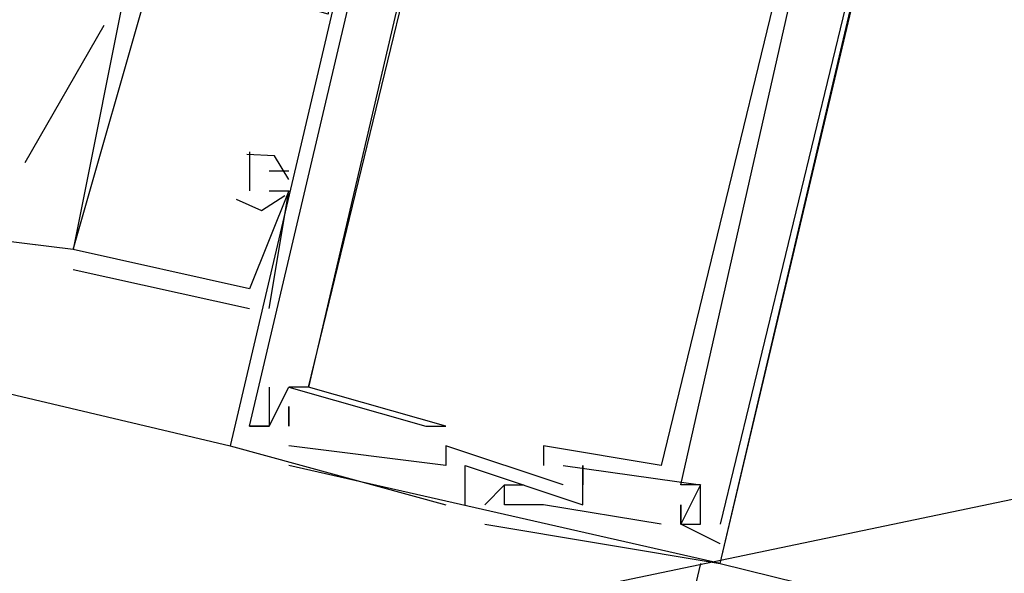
# Model space of a CAD drawing. Header units: feet. Extents: x -79 to 198, y -22 to 181.
# Tile 265 of 318: x 87.577 to 88.247, y 148.918 to 149.294. Entities that reach past the tile are written whole.
import ezdxf

# ---------------------------------------------------------------- set-up
doc = ezdxf.new("R2010")
doc.units = ezdxf.units.FT
doc.layers.add('A-AREA-UNIDAD', color=30, linetype='CONTINUOUS')
doc.layers.add('A-LINEA', color=7, linetype='CONTINUOUS')

msp = doc.modelspace()

# ---------------------------------------------------------------- linework, layer by layer
at = {"layer": 'A-AREA-UNIDAD'}
msp.add_lwpolyline([(84.928, 131.1289), (85.152, 132.6933), (86.8, 132.5333), (87.552, 135.8578), (85.152, 136.2489), (85.12, 137.3333), (86.08, 141.3689), (87.072, 141.4222), (87.12, 140.6578), (87.648, 141.1733), (87.712, 141.5822), (87.488, 142.2933), (86.56, 142.3289), (86.56, 143.3778), (87.872, 148.8889), (88.64, 149.0489), (91.008, 159.2178), (90.432, 159.2533), (90.432, 159.8933), (87.008, 159.7689), (77.6, 158.8622), (74.112, 158.2578)], dxfattribs=at)
at = {"layer": 'A-LINEA'}
for p, q in [((88.0533, 148.9244), (90.52, 159.3378)), ((79.6, 150.9244), (87.72, 149.0044)), ((87.5806, 149.1971), (87.6344, 149.2905)), ((87.7333, 149.2044), (87.7333, 149.2044)), ((87.7333, 149.2044), (87.7333, 149.2044)), ((87.7333, 149.2044), (87.7333, 149.2044)), ((87.7333, 149.1911), (87.7333, 149.1911)), ((87.7333, 149.1911), (87.7333, 149.1911)), ((87.7333, 149.1911), (87.7333, 149.1911)), ((87.76, 149.1911), (87.7467, 149.1911)), ((87.7467, 149.1911), (87.7467, 149.1911)), ((87.76, 149.1911), (87.7467, 149.1911)), ((87.7467, 149.1911), (87.7467, 149.1911)), ((87.76, 149.1911), (87.7467, 149.1911)), ((87.7467, 149.1911), (87.7467, 149.1911)), ((87.76, 149.1911), (87.76, 149.1911)), ((87.76, 149.1911), (87.76, 149.1911)), ((87.76, 149.1911), (87.76, 149.1911)), ((87.7333, 149.1778), (87.7333, 149.1778)), ((87.7333, 149.1778), (87.7333, 149.1778)), ((87.7333, 149.1778), (87.7333, 149.1778)), ((87.7467, 149.0978), (87.76, 149.1778)), ((87.7467, 149.1778), (87.7467, 149.1778)), ((87.7467, 149.0978), (87.76, 149.1778)), ((87.7467, 149.1778), (87.7467, 149.1778)), ((87.7467, 149.0978), (87.76, 149.1778)), ((87.7467, 149.1778), (87.7467, 149.1778)), ((87.76, 149.1778), (87.76, 149.1778)), ((87.76, 149.1778), (87.76, 149.1778)), ((87.76, 149.1778), (87.76, 149.1778)), ((87.76, 149.1778), (87.76, 149.1778)), ((87.76, 149.1778), (87.76, 149.1778)), ((87.76, 149.1778), (87.76, 149.1778)), ((87.6133, 149.1378), (87.5067, 149.1511)), ((87.6133, 149.1378), (87.6133, 149.1378)), ((87.6133, 149.1378), (87.6133, 149.1378)), ((87.6133, 149.1378), (87.6133, 149.1378)), ((87.6133, 149.1378), (87.6133, 149.1378)), ((87.6133, 149.1378), (87.6133, 149.1378)), ((87.6133, 149.1378), (87.6133, 149.1378)), ((87.6133, 149.1378), (87.6133, 149.1378)), ((87.6133, 149.1378), (87.6133, 149.1378)), ((87.6133, 149.1378), (87.6133, 149.1378)), ((87.6133, 149.1244), (87.7333, 149.0978)), ((87.6133, 149.1244), (87.6133, 149.1244)), ((87.6133, 149.1244), (87.7333, 149.0978)), ((87.6133, 149.1244), (87.6133, 149.1244)), ((87.6133, 149.1244), (87.7333, 149.0978)), ((87.6133, 149.1244), (87.6133, 149.1244)), ((87.7333, 149.1111), (87.7333, 149.1111)), ((87.7333, 149.1111), (87.7333, 149.1111)), ((87.7333, 149.1111), (87.7333, 149.1111)), ((87.7333, 149.0978), (87.7333, 149.0978)), ((87.7333, 149.0978), (87.7333, 149.0978)), ((87.7333, 149.0978), (87.7333, 149.0978)), ((87.7467, 149.0978), (87.7467, 149.0978)), ((87.7467, 149.0978), (87.7467, 149.0978)), ((87.7467, 149.0978), (87.7467, 149.0978)), ((87.7467, 149.0444), (87.7467, 149.0444)), ((87.7467, 149.0444), (87.7467, 149.0444)), ((87.7467, 149.0444), (87.7467, 149.0444)), ((87.76, 149.0444), (87.76, 149.0444)), ((87.76, 149.0444), (87.76, 149.0444)), ((87.76, 149.0444), (87.76, 149.0444)), ((87.76, 149.0444), (87.76, 149.0444)), ((87.76, 149.0444), (87.76, 149.0444)), ((87.76, 149.0444), (87.76, 149.0444)), ((87.7733, 149.0444), (87.7733, 149.0444)), ((87.7733, 149.0444), (87.7733, 149.0444)), ((87.7733, 149.0444), (87.7733, 149.0444)), ((87.7733, 149.0444), (87.7733, 149.0444)), ((87.7733, 149.0444), (87.7733, 149.0444)), ((87.7733, 149.0444), (87.7733, 149.0444)), ((87.76, 149.0311), (87.76, 149.0311)), ((87.76, 149.0311), (87.76, 149.0311)), ((87.76, 149.0311), (87.76, 149.0311)), ((87.7333, 149.0178), (87.7333, 149.0178)), ((87.7333, 149.0178), (87.7333, 149.0178)), ((87.7333, 149.0178), (87.7333, 149.0178)), ((87.7333, 149.0178), (87.7333, 149.0178)), ((87.7333, 149.0178), (87.7333, 149.0178)), ((87.7333, 149.0178), (87.7333, 149.0178)), ((87.7467, 149.0178), (87.7467, 149.0178)), ((87.7467, 149.0178), (87.7467, 149.0178)), ((87.7467, 149.0178), (87.7467, 149.0178)), ((87.7467, 149.0178), (87.7467, 149.0178)), ((87.7467, 149.0178), (87.7467, 149.0178)), ((87.7467, 149.0178), (87.7467, 149.0178)), ((87.7467, 149.0178), (87.7467, 149.0178)), ((87.7467, 149.0178), (87.7467, 149.0178)), ((87.7467, 149.0178), (87.7467, 149.0178)), ((87.76, 149.0178), (87.76, 149.0178)), ((87.76, 149.0178), (87.76, 149.0178)), ((87.76, 149.0178), (87.76, 149.0178)), ((87.76, 149.0178), (87.76, 149.0178)), ((87.76, 149.0178), (87.76, 149.0178)), ((87.76, 149.0178), (87.76, 149.0178)), ((87.8533, 149.0178), (87.8533, 149.0178)), ((87.8533, 149.0178), (87.8533, 149.0178)), ((87.8533, 149.0178), (87.8533, 149.0178)), ((87.8667, 149.0178), (87.8667, 149.0178)), ((87.8667, 149.0178), (87.8667, 149.0178)), ((87.8667, 149.0178), (87.8667, 149.0178)), ((87.72, 149.0044), (87.72, 149.0044)), ((87.72, 149.0044), (87.72, 149.0044)), ((87.72, 149.0044), (87.72, 149.0044)), ((87.76, 149.0044), (87.76, 149.0044)), ((87.76, 149.0044), (87.76, 149.0044)), ((87.76, 149.0044), (87.76, 149.0044)), ((87.8667, 149.0044), (87.8667, 149.0044)), ((87.8667, 149.0044), (87.8667, 149.0044)), ((87.8667, 149.0044), (87.8667, 149.0044)), ((87.9333, 149.0044), (87.9333, 149.0044)), ((87.9333, 149.0044), (87.9333, 149.0044)), ((87.9333, 149.0044), (87.9333, 149.0044)), ((88.0533, 148.9244), (87.76, 148.9911)), ((87.8667, 148.9911), (87.8667, 148.9911)), ((87.8667, 148.9911), (87.8667, 148.9911)), ((87.8667, 148.9911), (87.8667, 148.9911)), ((87.88, 148.9644), (87.88, 148.9911)), ((87.88, 148.9911), (87.88, 148.9911)), ((87.88, 148.9644), (87.88, 148.9911)), ((87.88, 148.9911), (87.88, 148.9911)), ((87.88, 148.9644), (87.88, 148.9911)), ((87.88, 148.9911), (87.88, 148.9911)), ((87.9333, 148.9911), (87.9333, 148.9911)), ((87.9333, 148.9911), (87.9333, 148.9911)), ((87.9333, 148.9911), (87.9333, 148.9911)), ((87.9467, 148.9911), (87.9467, 148.9911)), ((87.9467, 148.9911), (87.9467, 148.9911)), ((87.9467, 148.9911), (87.9467, 148.9911)), ((87.96, 148.9911), (87.96, 148.9911)), ((87.96, 148.9911), (87.96, 148.9911)), ((87.96, 148.9911), (87.96, 148.9911)), ((88.0133, 148.9911), (88.0133, 148.9911)), ((88.0133, 148.9911), (88.0133, 148.9911)), ((88.0133, 148.9911), (88.0133, 148.9911)), ((87.88, 148.9778), (87.88, 148.9778)), ((87.88, 148.9778), (87.88, 148.9778)), ((87.88, 148.9778), (87.88, 148.9778)), ((87.9067, 148.9778), (87.8933, 148.9644)), ((87.9067, 148.9778), (87.8933, 148.9644)), ((87.9067, 148.9778), (87.8933, 148.9644)), ((87.9067, 148.9778), (87.9067, 148.9778)), ((87.9067, 148.9778), (87.9067, 148.9778)), ((87.9067, 148.9778), (87.9067, 148.9778)), ((87.9067, 148.9778), (87.9067, 148.9778)), ((87.9067, 148.9778), (87.9067, 148.9778)), ((87.9067, 148.9778), (87.9067, 148.9778)), ((87.92, 148.9778), (87.92, 148.9778)), ((87.92, 148.9778), (87.92, 148.9778)), ((87.92, 148.9778), (87.92, 148.9778)), ((87.9467, 148.9778), (87.9467, 148.9778)), ((87.9467, 148.9778), (87.9467, 148.9778)), ((87.9467, 148.9778), (87.9467, 148.9778)), ((87.96, 148.9778), (87.96, 148.9778)), ((87.96, 148.9778), (87.96, 148.9778)), ((87.96, 148.9778), (87.96, 148.9778)), ((88.0267, 148.9778), (88.0267, 148.9778)), ((88.0267, 148.9778), (88.0267, 148.9778)), ((88.0267, 148.9778), (88.0267, 148.9778)), ((88.04, 148.9778), (88.04, 148.9778)), ((88.04, 148.9778), (88.04, 148.9778)), ((88.04, 148.9778), (88.04, 148.9778)), ((88.04, 148.9778), (88.04, 148.9778)), ((88.04, 148.9778), (88.04, 148.9778)), ((88.04, 148.9778), (88.04, 148.9778)), ((87.8667, 148.9644), (87.8667, 148.9644)), ((87.8667, 148.9644), (87.8667, 148.9644)), ((87.8667, 148.9644), (87.8667, 148.9644)), ((87.88, 148.9644), (87.88, 148.9644)), ((87.88, 148.9644), (87.88, 148.9644)), ((87.88, 148.9644), (87.88, 148.9644)), ((87.8933, 148.9644), (87.8933, 148.9644)), ((87.8933, 148.9644), (87.8933, 148.9644)), ((87.8933, 148.9644), (87.8933, 148.9644)), ((87.9067, 148.9644), (87.9067, 148.9644)), ((87.9067, 148.9644), (87.9067, 148.9644)), ((87.9067, 148.9644), (87.9067, 148.9644)), ((87.9067, 148.9644), (87.9067, 148.9644)), ((87.9067, 148.9644), (87.9067, 148.9644)), ((87.9067, 148.9644), (87.9067, 148.9644)), ((87.9333, 148.9644), (87.9333, 148.9644)), ((87.9333, 148.9644), (87.9333, 148.9644)), ((87.9333, 148.9644), (87.9333, 148.9644)), ((87.96, 148.9644), (87.96, 148.9644)), ((87.96, 148.9644), (87.96, 148.9644)), ((87.96, 148.9644), (87.96, 148.9644)), ((88.0267, 148.9644), (88.0267, 148.9644)), ((88.0267, 148.9644), (88.0267, 148.9644)), ((88.0267, 148.9644), (88.0267, 148.9644)), ((87.8933, 148.9511), (87.8933, 148.9511)), ((87.8933, 148.9511), (87.8933, 148.9511)), ((87.8933, 148.9511), (87.8933, 148.9511)), ((88.0133, 148.9511), (88.0133, 148.9511)), ((88.0133, 148.9511), (88.0133, 148.9511)), ((88.0133, 148.9511), (88.0133, 148.9511)), ((88.0267, 148.9511), (88.0267, 148.9511)), ((88.0267, 148.9511), (88.0267, 148.9511)), ((88.0267, 148.9511), (88.0267, 148.9511)), ((88.0267, 148.9511), (88.0267, 148.9511)), ((88.0267, 148.9511), (88.0267, 148.9511)), ((88.0267, 148.9511), (88.0267, 148.9511)), ((88.0267, 148.9511), (88.0267, 148.9511)), ((88.0267, 148.9511), (88.0267, 148.9511)), ((88.0267, 148.9511), (88.0267, 148.9511)), ((88.04, 148.9511), (88.04, 148.9511)), ((88.04, 148.9511), (88.04, 148.9511)), ((88.04, 148.9511), (88.04, 148.9511)), ((88.0533, 148.9511), (88.0533, 148.9511)), ((88.0533, 148.9511), (88.0533, 148.9511)), ((88.0533, 148.9511), (88.0533, 148.9511)), ((88.0533, 148.9378), (88.0533, 148.9378)), ((88.0533, 148.9378), (88.0533, 148.9378)), ((88.0533, 148.9378), (88.0533, 148.9378)), ((88.04, 148.9244), (83.4133, 129.4178)), ((88.0533, 148.9244), (88.7067, 148.7644)), ((88.0533, 148.9244), (88.0533, 148.9244)), ((88.0533, 148.9244), (88.0533, 148.9244)), ((88.0533, 148.9244), (88.0533, 148.9244))]:
    msp.add_line(p, q, dxfattribs=at)
for points in [[(87.88, 149.6844), (87.72, 149.0044), (87.8667, 148.9644)], [(87.88, 149.6844), (87.72, 149.0044), (87.8667, 148.9644)], [(87.88, 149.6844), (87.72, 149.0044), (87.8667, 148.9644)], [(87.8933, 148.9511), (88.0533, 148.9244), (88.2133, 149.6044)], [(87.8933, 148.9511), (88.0533, 148.9244), (88.2133, 149.6044)], [(87.8933, 148.9511), (88.0533, 148.9244), (88.2133, 149.6044)], [(87.7467, 149.0444), (87.7467, 149.0178), (87.7333, 149.0178), (87.7467, 149.0178), (87.76, 149.0444), (87.8533, 149.0178), (87.8667, 149.0178), (87.7733, 149.0444), (87.8933, 149.5378), (87.9867, 149.5244), (87.9867, 149.5244), (87.9733, 149.5378), (87.9733, 149.5244), (87.8933, 149.5511), (87.8667, 149.5644)], [(87.7467, 149.0444), (87.7467, 149.0178), (87.7333, 149.0178), (87.7467, 149.0178), (87.76, 149.0444), (87.8533, 149.0178), (87.8667, 149.0178), (87.7733, 149.0444), (87.8933, 149.5378), (87.9867, 149.5244), (87.9867, 149.5244), (87.9733, 149.5378), (87.9733, 149.5244), (87.8933, 149.5511), (87.8667, 149.5644)], [(87.7467, 149.0444), (87.7467, 149.0178), (87.7333, 149.0178), (87.7467, 149.0178), (87.76, 149.0444), (87.8533, 149.0178), (87.8667, 149.0178), (87.7733, 149.0444), (87.8933, 149.5378), (87.9867, 149.5244), (87.9867, 149.5244), (87.9733, 149.5378), (87.9733, 149.5244), (87.8933, 149.5511), (87.8667, 149.5644)], [(88.12, 149.5111), (88.12, 149.4978), (88.1733, 149.4844), (88.16, 149.4044), (88.1333, 149.4044), (88.12, 149.3911), (88.1333, 149.3911), (88.16, 149.3911), (88.0533, 148.9511)], [(88.12, 149.5111), (88.12, 149.4978), (88.1733, 149.4844), (88.16, 149.4044), (88.1333, 149.4044), (88.12, 149.3911), (88.1333, 149.3911), (88.16, 149.3911), (88.0533, 148.9511)], [(88.12, 149.5111), (88.12, 149.4978), (88.1733, 149.4844), (88.16, 149.4044), (88.1333, 149.4044), (88.12, 149.3911), (88.1333, 149.3911), (88.16, 149.3911), (88.0533, 148.9511)], [(88.0533, 149.4978), (88.1333, 149.4844), (88.0133, 148.9911), (87.9333, 149.0044), (87.9333, 148.9911)], [(88.0533, 149.4978), (88.1333, 149.4844), (88.0133, 148.9911), (87.9333, 149.0044), (87.9333, 148.9911)], [(88.0533, 149.4978), (88.1333, 149.4844), (88.0133, 148.9911), (87.9333, 149.0044), (87.9333, 148.9911)], [(87.9467, 148.9911), (88.04, 148.9778), (88.0267, 148.9511), (88.04, 148.9511), (88.04, 148.9778), (88.0267, 148.9778), (88.12, 149.3911), (88.1333, 149.3778), (88.1467, 149.3911), (88.1333, 149.3911), (88.12, 149.3911), (88.1467, 149.4844)], [(87.9467, 148.9911), (88.04, 148.9778), (88.0267, 148.9511), (88.04, 148.9511), (88.04, 148.9778), (88.0267, 148.9778), (88.12, 149.3911), (88.1333, 149.3778), (88.1467, 149.3911), (88.1333, 149.3911), (88.12, 149.3911), (88.1467, 149.4844)], [(87.9467, 148.9911), (88.04, 148.9778), (88.0267, 148.9511), (88.04, 148.9511), (88.04, 148.9778), (88.0267, 148.9778), (88.12, 149.3911), (88.1333, 149.3778), (88.1467, 149.3911), (88.1333, 149.3911), (88.12, 149.3911), (88.1467, 149.4844)], [(87.7467, 149.0178), (87.7333, 149.0178), (87.84, 149.4711), (87.8533, 149.4578), (87.8667, 149.4578), (87.8667, 149.4711), (87.84, 149.4711)], [(87.7467, 149.0178), (87.7333, 149.0178), (87.84, 149.4711), (87.8533, 149.4578), (87.8667, 149.4578), (87.8667, 149.4711), (87.84, 149.4711)], [(87.7467, 149.0178), (87.7333, 149.0178), (87.84, 149.4711), (87.8533, 149.4578), (87.8667, 149.4578), (87.8667, 149.4711), (87.84, 149.4711)], [(87.8533, 149.4444), (87.8667, 149.4444), (87.7733, 149.0444), (87.76, 149.0444)], [(87.8533, 149.4444), (87.8667, 149.4444), (87.7733, 149.0444), (87.76, 149.0444)], [(87.8533, 149.4444), (87.8667, 149.4444), (87.7733, 149.0444), (87.76, 149.0444)], [(87.8, 149.4311), (87.7867, 149.4311), (87.7733, 149.4178), (87.7733, 149.3911), (87.76, 149.3644), (87.76, 149.3511), (87.7867, 149.3378), (87.7867, 149.2978), (87.6933, 149.3244), (87.6933, 149.3378), (87.68, 149.3378), (87.68, 149.3244), (87.6667, 149.3378), (87.6533, 149.3378), (87.6133, 149.1378)], [(87.8, 149.4311), (87.7867, 149.4311), (87.7733, 149.4178), (87.7733, 149.3911), (87.76, 149.3644), (87.76, 149.3511), (87.7867, 149.3378), (87.7867, 149.2978), (87.6933, 149.3244), (87.6933, 149.3378), (87.68, 149.3378), (87.68, 149.3244), (87.6667, 149.3378), (87.6533, 149.3378), (87.6133, 149.1378)], [(87.8, 149.4311), (87.7867, 149.4311), (87.7733, 149.4178), (87.7733, 149.3911), (87.76, 149.3644), (87.76, 149.3511), (87.7867, 149.3378), (87.7867, 149.2978), (87.6933, 149.3244), (87.6933, 149.3378), (87.68, 149.3378), (87.68, 149.3244), (87.6667, 149.3378), (87.6533, 149.3378), (87.6133, 149.1378)], [(87.7467, 149.1778), (87.76, 149.1778), (87.7333, 149.1111), (87.6133, 149.1378), (87.6667, 149.3244), (87.68, 149.3244)], [(87.7467, 149.1778), (87.76, 149.1778), (87.7333, 149.1111), (87.6133, 149.1378), (87.6667, 149.3244), (87.68, 149.3244)], [(87.7467, 149.1778), (87.76, 149.1778), (87.7333, 149.1111), (87.6133, 149.1378), (87.6667, 149.3244), (87.68, 149.3244)], [(87.76, 149.1855), (87.7503, 149.2016), (87.7315, 149.2026)], [(87.76, 149.1855), (87.7503, 149.2016), (87.7315, 149.2026)], [(87.76, 149.1855), (87.7503, 149.2016), (87.7315, 149.2026)], [(87.7333, 149.2044), (87.7333, 149.1911), (87.7333, 149.1911), (87.7333, 149.1778)], [(87.7333, 149.2044), (87.7333, 149.1911), (87.7333, 149.1911), (87.7333, 149.1778)], [(87.7333, 149.2044), (87.7333, 149.1911), (87.7333, 149.1911), (87.7333, 149.1778)], [(87.7243, 149.1721), (87.7415, 149.1645), (87.7574, 149.1746)], [(87.7243, 149.1721), (87.7415, 149.1645), (87.7574, 149.1746)], [(87.7243, 149.1721), (87.7415, 149.1645), (87.7574, 149.1746)], [(87.76, 149.0178), (87.76, 149.0311), (87.76, 149.0178)], [(87.76, 149.0178), (87.76, 149.0311), (87.76, 149.0178)], [(87.76, 149.0178), (87.76, 149.0311), (87.76, 149.0178)], [(87.9467, 148.9778), (87.8667, 149.0044), (87.8667, 148.9911), (87.76, 149.0044)], [(87.9467, 148.9778), (87.8667, 149.0044), (87.8667, 148.9911), (87.76, 149.0044)], [(87.9467, 148.9778), (87.8667, 149.0044), (87.8667, 148.9911), (87.76, 149.0044)], [(87.88, 148.9911), (87.96, 148.9644), (87.96, 148.9911), (87.96, 148.9778)], [(87.88, 148.9911), (87.96, 148.9644), (87.96, 148.9911), (87.96, 148.9778)], [(87.88, 148.9911), (87.96, 148.9644), (87.96, 148.9911), (87.96, 148.9778)], [(88.0133, 148.9511), (87.9333, 148.9644), (87.9067, 148.9644), (87.9067, 148.9778), (87.92, 148.9778)], [(88.0133, 148.9511), (87.9333, 148.9644), (87.9067, 148.9644), (87.9067, 148.9778), (87.92, 148.9778)], [(88.0133, 148.9511), (87.9333, 148.9644), (87.9067, 148.9644), (87.9067, 148.9778), (87.92, 148.9778)], [(88.0533, 148.9378), (88.0267, 148.9511), (88.0267, 148.9644), (88.0267, 148.9511)], [(88.0533, 148.9378), (88.0267, 148.9511), (88.0267, 148.9644), (88.0267, 148.9511)], [(88.0533, 148.9378), (88.0267, 148.9511), (88.0267, 148.9644), (88.0267, 148.9511)]]:
    msp.add_lwpolyline(points, dxfattribs=at)

doc.saveas('drawing.dxf')
